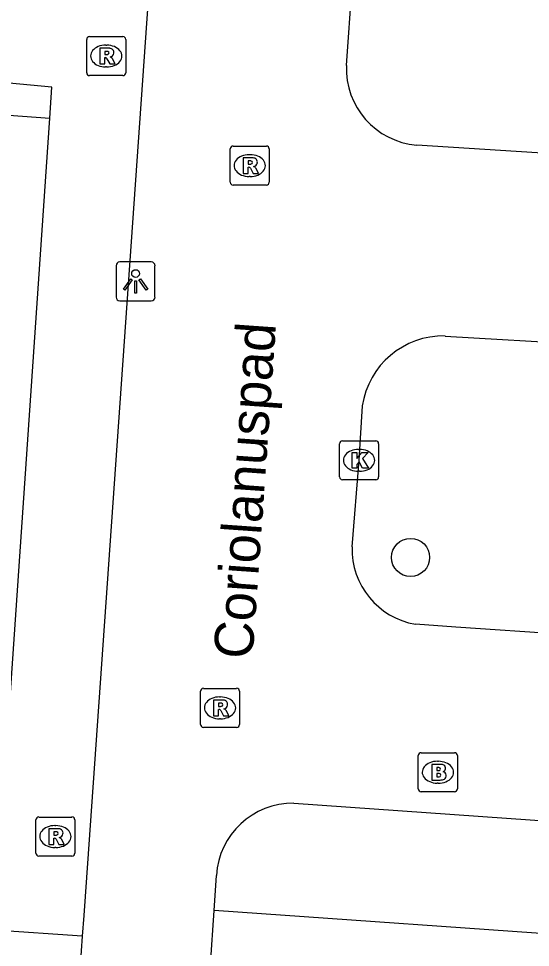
# Model space of a CAD drawing. Extents: x 161848 to 162726, y 385382 to 386521.
# Drawn here: x 162165.77 to 162178.88, y 386056.83 to 386080.61 of the extents above; entities that cross this region are included whole.
import ezdxf

# ---------------------------------------------------------------- set-up
doc = ezdxf.new("R2010")
doc.units = 0
for name, color, linetype in [('IMGEO_Boom', 7, 'Continuous'), ('IMGEO_Brandkraan', 7, 'Continuous'), ('IMGEO_Groenvoorziening', 7, 'Continuous'), ('IMGEO_Kolk', 7, 'Continuous'), ('IMGEO_Lichtpunt', 7, 'Continuous'), ('IMGEO_Openbare_ruimte_label', 7, 'Continuous'), ('IMGEO_Rioolput', 7, 'Continuous'), ('IMGEO_Voetpad_open', 7, 'Continuous')]:
    doc.layers.add(name, color=color, linetype=linetype)

msp = doc.modelspace()

# ---------------------------------------------------------------- linework, layer by layer
at = {"layer": 'IMGEO_Boom'}
msp.add_circle((162175.81, 386066.812), 0.489, dxfattribs=at)
at = {"layer": 'IMGEO_Brandkraan'}
for p, q in [((162176.084, 386061.813), (162176.936, 386061.813)), ((162176.009, 386060.887), (162176.009, 386061.739)), ((162176.497, 386061.593), (162176.522, 386061.593)), ((162177.01, 386061.739), (162177.01, 386060.887)), ((162176.52, 386061.033), (162176.495, 386061.033)), ((162176.936, 386060.813), (162176.084, 386060.813))]:
    msp.add_line(p, q, dxfattribs=at)
for points in [[(162176.084, 386061.813), (162176.936, 386061.813)], [(162176.009, 386060.887), (162176.009, 386061.739)], [(162177.01, 386061.739), (162177.01, 386060.887)], [(162176.357, 386061.513), (162176.357, 386061.113), (162176.57, 386061.113)], [(162176.588, 386061.513), (162176.357, 386061.513)], [(162176.536, 386061.432), (162176.482, 386061.432), (162176.482, 386061.356)], [(162176.482, 386061.356), (162176.535, 386061.356)], [(162176.544, 386061.28), (162176.482, 386061.28), (162176.482, 386061.199)], [(162176.482, 386061.199), (162176.544, 386061.199)], [(162176.936, 386060.813), (162176.084, 386060.813)]]:
    msp.add_lwpolyline(points, dxfattribs=at)
for centre, radius, start, end in [((162176.086, 386061.737), 0.0765, 91.552, 178.448), ((162176.086, 386061.737), 0.0765, 91.552, 178.448), ((162176.934, 386061.737), 0.0765, 1.552, 88.448), ((162176.934, 386061.737), 0.0765, 1.552, 88.448), ((162176.537, 386061.394), 0.0379, 267.8285, 90.9355), ((162176.592, 386061.368), 0.145, 59.4692, 91.5367), ((162176.617, 386061.415), 0.0922, 285.5137, 58.1501), ((162176.622, 386061.223), 0.105, 301.3115, 78.989), ((162176.545, 386061.239), 0.0404, 269.8759, 90.5077), ((162176.576, 386061.364), 0.251, 268.6676, 293.5347), ((162176.086, 386060.889), 0.0765, 181.552, 268.448), ((162176.086, 386060.889), 0.0765, 181.552, 268.448), ((162176.934, 386060.889), 0.0765, 271.552, 358.448), ((162176.934, 386060.889), 0.0765, 271.552, 358.448)]:
    msp.add_arc(centre, radius, start, end, dxfattribs=at)
for centre, major_axis, ratio, start_param, end_param in [((162176.496, 386061.313), (-0.387, 0.002), 0.722429, 4.712389, 7.853982), ((162176.521, 386061.313), (-0.39, 0.002), 0.717154, 1.570796, 4.712389)]:
    msp.add_ellipse(centre, major_axis=major_axis, ratio=ratio, start_param=start_param, end_param=end_param, dxfattribs=at)
at = {"layer": 'IMGEO_Groenvoorziening'}
msp.add_lwpolyline([(162166.573, 386078.058), (162166.624, 386078.858), (162150.43, 386080.373)], dxfattribs=at)
at = {"layer": 'IMGEO_Kolk'}
for p, q in [((162173.991, 386068.874), (162173.991, 386069.726)), ((162174.066, 386069.8), (162174.918, 386069.8)), ((162174.992, 386069.726), (162174.992, 386068.874)), ((162174.479, 386069.58), (162174.504, 386069.58)), ((162174.502, 386069.02), (162174.477, 386069.02)), ((162174.918, 386068.8), (162174.066, 386068.8))]:
    msp.add_line(p, q, dxfattribs=at)
for points in [[(162173.991, 386068.874), (162173.991, 386069.726)], [(162174.066, 386069.8), (162174.918, 386069.8)], [(162174.992, 386069.726), (162174.992, 386068.874)], [(162174.312, 386069.5), (162174.435, 386069.5), (162174.435, 386069.349), (162174.565, 386069.5), (162174.729, 386069.5), (162174.583, 386069.349), (162174.736, 386069.1), (162174.584, 386069.1), (162174.499, 386069.264), (162174.435, 386069.197), (162174.435, 386069.1), (162174.312, 386069.1), (162174.312, 386069.5)], [(162174.918, 386068.8), (162174.066, 386068.8)]]:
    msp.add_lwpolyline(points, dxfattribs=at)
for centre, start, end in [((162174.068, 386069.724), 91.552, 178.448), ((162174.068, 386069.724), 91.552, 178.448), ((162174.916, 386069.724), 1.552, 88.448), ((162174.916, 386069.724), 1.552, 88.448), ((162174.068, 386068.876), 181.552, 268.448), ((162174.068, 386068.876), 181.552, 268.448), ((162174.916, 386068.876), 271.552, 358.448), ((162174.916, 386068.876), 271.552, 358.448)]:
    msp.add_arc(centre, 0.0765, start, end, dxfattribs=at)
for centre, major_axis, ratio, start_param, end_param in [((162174.478, 386069.3), (-0.387, 0.002), 0.722429, 4.712389, 7.853982), ((162174.503, 386069.3), (-0.39, 0.002), 0.717154, 1.570796, 4.712389)]:
    msp.add_ellipse(centre, major_axis=major_axis, ratio=ratio, start_param=start_param, end_param=end_param, dxfattribs=at)
at = {"layer": 'IMGEO_Lichtpunt'}
for p, q in [((162169.173, 386074.379), (162168.365, 386074.379)), ((162169.173, 386074.379), (162168.365, 386074.379)), ((162168.271, 386074.284), (162168.271, 386073.477)), ((162168.271, 386074.284), (162168.271, 386073.477)), ((162169.267, 386073.477), (162169.267, 386074.284)), ((162169.267, 386073.477), (162169.267, 386074.284)), ((162168.365, 386073.383), (162169.173, 386073.383)), ((162168.365, 386073.383), (162169.173, 386073.383))]:
    msp.add_line(p, q, dxfattribs=at)
for points in [[(162168.645, 386073.948), (162168.684, 386073.92), (162168.496, 386073.658), (162168.458, 386073.685), (162168.645, 386073.948)], [(162168.747, 386073.9), (162168.794, 386073.9), (162168.794, 386073.578), (162168.747, 386073.578), (162168.747, 386073.9)], [(162168.857, 386073.92), (162168.895, 386073.947), (162169.082, 386073.685), (162169.043, 386073.657), (162168.857, 386073.92)]]:
    msp.add_lwpolyline(points, dxfattribs=at)
msp.add_circle((162168.77, 386074.082), 0.0994, dxfattribs=at)
for centre, start, end in [((162168.365, 386074.284), 90, 180), ((162168.365, 386074.284), 90, 180), ((162169.173, 386074.284), 0, 90), ((162169.173, 386074.284), 0, 90), ((162168.365, 386073.477), 180, 270), ((162168.365, 386073.477), 180, 270), ((162169.173, 386073.477), 270, 0), ((162169.173, 386073.477), 270, 360)]:
    msp.add_arc(centre, 0.0946, start, end, dxfattribs=at)
at = {"layer": 'IMGEO_Rioolput'}
for p, q in [((162167.593, 386080.152), (162168.445, 386080.152)), ((162167.518, 386079.226), (162167.518, 386080.078)), ((162168.006, 386079.932), (162168.031, 386079.932)), ((162168.519, 386080.078), (162168.519, 386079.226)), ((162168.029, 386079.372), (162168.004, 386079.372)), ((162168.445, 386079.152), (162167.593, 386079.152)), ((162171.191, 386076.421), (162171.191, 386077.273)), ((162171.266, 386077.347), (162172.118, 386077.347)), ((162172.192, 386077.273), (162172.192, 386076.421)), ((162171.679, 386077.127), (162171.704, 386077.127)), ((162171.702, 386076.567), (162171.677, 386076.567)), ((162172.118, 386076.347), (162171.266, 386076.347)), ((162170.506, 386063.461), (162171.358, 386063.461)), ((162170.431, 386062.535), (162170.431, 386063.387)), ((162170.919, 386063.241), (162170.944, 386063.241)), ((162171.432, 386063.387), (162171.432, 386062.535)), ((162170.942, 386062.681), (162170.917, 386062.681)), ((162171.358, 386062.461), (162170.506, 386062.461)), ((162166.29, 386060.166), (162167.142, 386060.166)), ((162166.215, 386059.24), (162166.215, 386060.092)), ((162166.703, 386059.946), (162166.728, 386059.946)), ((162167.216, 386060.092), (162167.216, 386059.24)), ((162166.726, 386059.386), (162166.701, 386059.386)), ((162167.142, 386059.166), (162166.29, 386059.166))]:
    msp.add_line(p, q, dxfattribs=at)
for points in [[(162167.593, 386080.152), (162168.445, 386080.152)], [(162167.518, 386079.226), (162167.518, 386080.078)], [(162168.107, 386079.85), (162167.855, 386079.852), (162167.855, 386079.452)], [(162168.519, 386080.078), (162168.519, 386079.226)], [(162167.855, 386079.452), (162167.979, 386079.452), (162167.979, 386079.614), (162167.99, 386079.614)], [(162168.033, 386079.771), (162167.979, 386079.771), (162167.979, 386079.69)], [(162167.979, 386079.69), (162168.031, 386079.69)], [(162168.037, 386079.585), (162168.108, 386079.452), (162168.248, 386079.452), (162168.183, 386079.578)], [(162168.445, 386079.152), (162167.593, 386079.152)], [(162171.191, 386076.421), (162171.191, 386077.273)], [(162171.266, 386077.347), (162172.118, 386077.347)], [(162172.192, 386077.273), (162172.192, 386076.421)], [(162171.78, 386077.045), (162171.528, 386077.047), (162171.528, 386076.647)], [(162171.528, 386076.647), (162171.652, 386076.647), (162171.652, 386076.809), (162171.663, 386076.809)], [(162171.706, 386076.966), (162171.652, 386076.966), (162171.652, 386076.885)], [(162171.652, 386076.885), (162171.704, 386076.885)], [(162171.71, 386076.78), (162171.781, 386076.647), (162171.921, 386076.647), (162171.856, 386076.773)], [(162172.118, 386076.347), (162171.266, 386076.347)], [(162170.506, 386063.461), (162171.358, 386063.461)], [(162170.431, 386062.535), (162170.431, 386063.387)], [(162171.432, 386063.387), (162171.432, 386062.535)], [(162171.02, 386063.159), (162170.768, 386063.161), (162170.768, 386062.761)], [(162170.946, 386063.08), (162170.892, 386063.08), (162170.892, 386062.999)], [(162170.892, 386062.999), (162170.944, 386062.999)], [(162170.768, 386062.761), (162170.892, 386062.761), (162170.892, 386062.923), (162170.903, 386062.923)], [(162170.95, 386062.894), (162171.021, 386062.761), (162171.161, 386062.761), (162171.096, 386062.887)], [(162171.358, 386062.461), (162170.506, 386062.461)], [(162166.29, 386060.166), (162167.142, 386060.166)], [(162166.215, 386059.24), (162166.215, 386060.092)], [(162166.804, 386059.864), (162166.552, 386059.866), (162166.552, 386059.466)], [(162167.216, 386060.092), (162167.216, 386059.24)], [(162166.552, 386059.466), (162166.676, 386059.466), (162166.676, 386059.628), (162166.687, 386059.628)], [(162166.73, 386059.785), (162166.676, 386059.785), (162166.676, 386059.704)], [(162166.676, 386059.704), (162166.728, 386059.704)], [(162166.734, 386059.599), (162166.805, 386059.466), (162166.945, 386059.466), (162166.88, 386059.592)], [(162167.142, 386059.166), (162166.29, 386059.166)]]:
    msp.add_lwpolyline(points, dxfattribs=at)
for centre, radius, start, end in [((162167.595, 386080.076), 0.0765, 91.552, 178.448), ((162167.595, 386080.076), 0.0765, 91.552, 178.448), ((162168.443, 386080.076), 0.0765, 1.552, 88.448), ((162168.443, 386080.076), 0.0765, 1.552, 88.448), ((162168.106, 386079.74), 0.109, 350.3612, 89.416), ((162167.989, 386079.561), 0.0533, 26.0293, 88.6989), ((162168.015, 386079.879), 0.19, 274.7715, 282.9687), ((162168.039, 386079.675), 0.0964, 77.0061, 93.1865), ((162168.053, 386079.732), 0.0378, 276.6634, 79.6772), ((162168.104, 386079.74), 0.112, 277.5842, 350.9817), ((162168.088, 386079.525), 0.108, 29.5134, 73.7905), ((162167.595, 386079.228), 0.0765, 181.552, 268.448), ((162167.595, 386079.228), 0.0765, 181.552, 268.448), ((162168.443, 386079.228), 0.0765, 271.552, 358.448), ((162168.443, 386079.228), 0.0765, 271.552, 358.448), ((162171.268, 386077.271), 0.0765, 91.552, 178.448), ((162171.268, 386077.271), 0.0765, 91.552, 178.448), ((162172.116, 386077.271), 0.0765, 1.552, 88.448), ((162172.116, 386077.271), 0.0765, 1.552, 88.448), ((162171.779, 386076.935), 0.109, 350.3612, 89.416), ((162171.662, 386076.756), 0.0533, 26.0293, 88.6989), ((162171.688, 386077.074), 0.19, 274.7715, 282.9687), ((162171.712, 386076.87), 0.0964, 77.0061, 93.1865), ((162171.726, 386076.927), 0.0378, 276.6634, 79.6772), ((162171.777, 386076.935), 0.112, 277.5842, 350.9817), ((162171.761, 386076.72), 0.108, 29.5134, 73.7905), ((162171.268, 386076.423), 0.0765, 181.552, 268.448), ((162171.268, 386076.423), 0.0765, 181.552, 268.448), ((162172.116, 386076.423), 0.0765, 271.552, 358.448), ((162172.116, 386076.423), 0.0765, 271.552, 358.448), ((162170.508, 386063.385), 0.0765, 91.552, 178.448), ((162170.508, 386063.385), 0.0765, 91.552, 178.448), ((162171.356, 386063.385), 0.0765, 1.552, 88.448), ((162171.356, 386063.385), 0.0765, 1.552, 88.448), ((162170.928, 386063.188), 0.19, 274.7715, 282.9687), ((162170.952, 386062.984), 0.0964, 77.0061, 93.1865), ((162170.966, 386063.041), 0.0378, 276.6634, 79.6772), ((162171.019, 386063.049), 0.109, 350.3612, 89.416), ((162171.017, 386063.049), 0.112, 277.5842, 350.9817), ((162170.902, 386062.87), 0.0533, 26.0293, 88.6989), ((162171.001, 386062.834), 0.108, 29.5134, 73.7905), ((162170.508, 386062.537), 0.0765, 181.552, 268.448), ((162170.508, 386062.537), 0.0765, 181.552, 268.448), ((162171.356, 386062.537), 0.0765, 271.552, 358.448), ((162171.356, 386062.537), 0.0765, 271.552, 358.448), ((162166.292, 386060.09), 0.0765, 91.552, 178.448), ((162166.292, 386060.09), 0.0765, 91.552, 178.448), ((162167.14, 386060.09), 0.0765, 1.552, 88.448), ((162167.14, 386060.09), 0.0765, 1.552, 88.448), ((162166.803, 386059.754), 0.109, 350.3612, 89.416), ((162166.686, 386059.575), 0.0533, 26.0293, 88.6989), ((162166.712, 386059.893), 0.19, 274.7715, 282.9687), ((162166.736, 386059.689), 0.0964, 77.0061, 93.1865), ((162166.75, 386059.746), 0.0378, 276.6634, 79.6772), ((162166.801, 386059.754), 0.112, 277.5842, 350.9817), ((162166.785, 386059.539), 0.108, 29.5134, 73.7905), ((162166.292, 386059.242), 0.0765, 181.552, 268.448), ((162166.292, 386059.242), 0.0765, 181.552, 268.448), ((162167.14, 386059.242), 0.0765, 271.552, 358.448), ((162167.14, 386059.242), 0.0765, 271.552, 358.448)]:
    msp.add_arc(centre, radius, start, end, dxfattribs=at)
for centre, major_axis, ratio, start_param, end_param in [((162168.005, 386079.652), (-0.387, 0.002), 0.722429, 4.712389, 7.853982), ((162168.03, 386079.652), (-0.39, 0.002), 0.717154, 1.570796, 4.712389), ((162171.678, 386076.847), (-0.387, 0.002), 0.722429, 4.712389, 7.853982), ((162171.703, 386076.847), (-0.39, 0.002), 0.717154, 1.570796, 4.712389), ((162170.918, 386062.961), (-0.387, 0.002), 0.722429, 4.712389, 7.853982), ((162170.943, 386062.961), (-0.39, 0.002), 0.717154, 1.570796, 4.712389), ((162166.702, 386059.666), (-0.387, 0.002), 0.722429, 4.712389, 7.853982), ((162166.727, 386059.666), (-0.39, 0.002), 0.717154, 1.570796, 4.712389)]:
    msp.add_ellipse(centre, major_axis=major_axis, ratio=ratio, start_param=start_param, end_param=end_param, dxfattribs=at)
at = {"layer": 'IMGEO_Voetpad_open'}
for points in [[(162170.296, 386084.534), (162170.206, 386083.071), (162170.123, 386081.763), (162169.141, 386081.834), (162167.443, 386057.641), (162167.405, 386057.111)], [(162174.17, 386079.409), (162174.313, 386081.464), (162173.742, 386081.524), (162173.908, 386084.055)], [(162167.405, 386057.111), (162165.147, 386057.266), (162165.178, 386057.738), (162166.573, 386078.058)], [(162165.168, 386078.163), (162166.573, 386078.058)], [(162192.038, 386076.345), (162175.968, 386077.373)], [(162176.695, 386072.483), (162180.218, 386072.271), (162183.5, 386072.044)], [(162174.313, 386067.081), (162174.492, 386069.3), (162174.576, 386070.694)], [(162183.08, 386064.605), (162179.741, 386064.837), (162176.969, 386065.029), (162175.937, 386065.103)], [(162172.825, 386060.519), (162187.098, 386059.512), (162190.876, 386059.258)], [(162190.876, 386059.258), (162190.669, 386056.376), (162170.779, 386057.776)], [(162170.779, 386057.776), (162170.843, 386058.669)], [(162170.69, 386056.387), (162170.779, 386057.776)], [(162167.405, 386057.111), (162167.299, 386055.612)]]:
    msp.add_lwpolyline(points, dxfattribs=at)
for centre, radius, start, end in [((162176.127, 386079.326), 1.959, 177.5618, 265.3339), ((162176.654, 386070.382), 2.102, 88.8905, 171.456), ((162176.266, 386067.029), 1.954, 178.4652, 260.3089), ((162172.797, 386058.562), 1.957, 89.1882, 176.866)]:
    msp.add_arc(centre, radius, start, end, dxfattribs=at)

# ---------------------------------------------------------------- texts
at = {"layer": 'IMGEO_Openbare_ruimte_label'}
msp.add_text('Coriolanuspad', height=1, rotation=85.9878, dxfattribs=at).set_placement((162171.762, 386064.192))

doc.saveas('drawing.dxf')
